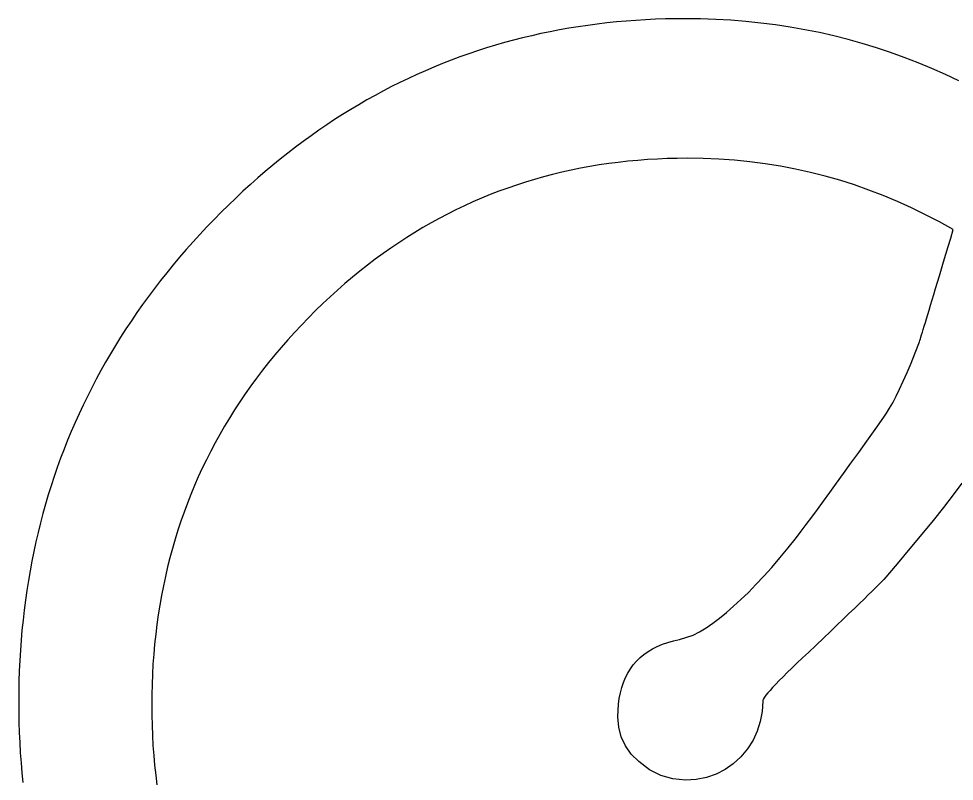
# Model space of a CAD drawing. Extents: x 99958 to 100176, y 99935 to 100011.
# Drawn here: x 100086.4623 to 100086.5172, y 99943.4968 to 99943.5416 of the extents above; entities that cross this region are included whole.
import ezdxf

# ---------------------------------------------------------------- set-up
doc = ezdxf.new("R2010")
doc.units = 0
doc.layers.add('TR_SN_ConstructionSigns', color=7, linetype='Continuous')

msp = doc.modelspace()

# ---------------------------------------------------------------- linework, layer by layer
at = {"layer": 'TR_SN_ConstructionSigns'}
for p, q in [((100086.49514, 99943.54108), (100086.494588, 99943.540991)), ((100086.495696, 99943.541162), (100086.49514, 99943.54108)), ((100086.496254, 99943.541236), (100086.495696, 99943.541162)), ((100086.496816, 99943.541302), (100086.496254, 99943.541236)), ((100086.497381, 99943.54136), (100086.496816, 99943.541302)), ((100086.497949, 99943.541411), (100086.497381, 99943.54136)), ((100086.49852, 99943.541454), (100086.497949, 99943.541411)), ((100086.499094, 99943.541489), (100086.49852, 99943.541454)), ((100086.499672, 99943.541516), (100086.499094, 99943.541489)), ((100086.500252, 99943.541536), (100086.499672, 99943.541516)), ((100086.500836, 99943.541547), (100086.500252, 99943.541536)), ((100086.501422, 99943.541551), (100086.500836, 99943.541547)), ((100086.502319, 99943.541541), (100086.501422, 99943.541551)), ((100086.50321, 99943.541511), (100086.502319, 99943.541541)), ((100086.504094, 99943.54146), (100086.50321, 99943.541511)), ((100086.504974, 99943.54139), (100086.504094, 99943.54146)), ((100086.505847, 99943.541299), (100086.504974, 99943.54139)), ((100086.506714, 99943.541188), (100086.505847, 99943.541299)), ((100086.507576, 99943.541057), (100086.506714, 99943.541188)), ((100086.508432, 99943.540906), (100086.507576, 99943.541057)), ((100086.492409, 99943.540555), (100086.491873, 99943.540426)), ((100086.492949, 99943.540675), (100086.492409, 99943.540555)), ((100086.493492, 99943.540788), (100086.492949, 99943.540675)), ((100086.494039, 99943.540893), (100086.493492, 99943.540788)), ((100086.494588, 99943.540991), (100086.494039, 99943.540893)), ((100086.509282, 99943.540734), (100086.508432, 99943.540906)), ((100086.510127, 99943.540543), (100086.509282, 99943.540734)), ((100086.510966, 99943.540331), (100086.510127, 99943.540543)), ((100086.490281, 99943.539994), (100086.489756, 99943.539834)), ((100086.490808, 99943.540146), (100086.490281, 99943.539994)), ((100086.491339, 99943.54029), (100086.490808, 99943.540146)), ((100086.491873, 99943.540426), (100086.491339, 99943.54029)), ((100086.511798, 99943.540099), (100086.510966, 99943.540331)), ((100086.512626, 99943.539847), (100086.511798, 99943.540099)), ((100086.488717, 99943.539492), (100086.488202, 99943.539309)), ((100086.489235, 99943.539667), (100086.488717, 99943.539492)), ((100086.489756, 99943.539834), (100086.489235, 99943.539667)), ((100086.513447, 99943.539574), (100086.512626, 99943.539847)), ((100086.514263, 99943.539282), (100086.513447, 99943.539574)), ((100086.487181, 99943.53892), (100086.486676, 99943.538713)), ((100086.48769, 99943.539118), (100086.487181, 99943.53892)), ((100086.488202, 99943.539309), (100086.48769, 99943.539118)), ((100086.515072, 99943.538969), (100086.514263, 99943.539282)), ((100086.515876, 99943.538637), (100086.515072, 99943.538969)), ((100086.485674, 99943.538277), (100086.485177, 99943.538048)), ((100086.486173, 99943.538499), (100086.485674, 99943.538277)), ((100086.486676, 99943.538713), (100086.486173, 99943.538499)), ((100086.516675, 99943.538284), (100086.515876, 99943.538637)), ((100086.517467, 99943.53791), (100086.516675, 99943.538284)), ((100086.484684, 99943.53781), (100086.484194, 99943.537565)), ((100086.485177, 99943.538048), (100086.484684, 99943.53781)), ((100086.483707, 99943.537312), (100086.483223, 99943.537051)), ((100086.484194, 99943.537565), (100086.483707, 99943.537312)), ((100086.482743, 99943.536782), (100086.482265, 99943.536506)), ((100086.483223, 99943.537051), (100086.482743, 99943.536782)), ((100086.481791, 99943.536222), (100086.481319, 99943.53593)), ((100086.482265, 99943.536506), (100086.481791, 99943.536222)), ((100086.480851, 99943.53563), (100086.480386, 99943.535322)), ((100086.481319, 99943.53593), (100086.480851, 99943.53563)), ((100086.479924, 99943.535007), (100086.479465, 99943.534684)), ((100086.480386, 99943.535322), (100086.479924, 99943.535007)), ((100086.479465, 99943.534684), (100086.479009, 99943.534353)), ((100086.478556, 99943.534014), (100086.478107, 99943.533668)), ((100086.479009, 99943.534353), (100086.478556, 99943.534014)), ((100086.478107, 99943.533668), (100086.47766, 99943.533314)), ((100086.500363, 99943.53334), (100086.499781, 99943.533316)), ((100086.50095, 99943.533354), (100086.500363, 99943.53334)), ((100086.50154, 99943.533359), (100086.50095, 99943.533354)), ((100086.502467, 99943.533346), (100086.50154, 99943.533359)), ((100086.503388, 99943.533307), (100086.502467, 99943.533346)), ((100086.477217, 99943.532952), (100086.476777, 99943.532582)), ((100086.47766, 99943.533314), (100086.477217, 99943.532952)), ((100086.495814, 99943.532876), (100086.495263, 99943.532774)), ((100086.496369, 99943.532967), (100086.495814, 99943.532876)), ((100086.496928, 99943.53305), (100086.496369, 99943.532967)), ((100086.49749, 99943.533122), (100086.496928, 99943.53305)), ((100086.498057, 99943.533185), (100086.49749, 99943.533122)), ((100086.498627, 99943.533238), (100086.498057, 99943.533185)), ((100086.499202, 99943.533282), (100086.498627, 99943.533238)), ((100086.499781, 99943.533316), (100086.499202, 99943.533282)), ((100086.504301, 99943.533243), (100086.503388, 99943.533307)), ((100086.505206, 99943.533152), (100086.504301, 99943.533243)), ((100086.506105, 99943.533036), (100086.505206, 99943.533152)), ((100086.506996, 99943.532894), (100086.506105, 99943.533036)), ((100086.507881, 99943.532726), (100086.506996, 99943.532894)), ((100086.476777, 99943.532582), (100086.47634, 99943.532204)), ((100086.4931, 99943.532271), (100086.492569, 99943.532121)), ((100086.493635, 99943.532411), (100086.4931, 99943.532271)), ((100086.494174, 99943.532542), (100086.493635, 99943.532411)), ((100086.494716, 99943.532663), (100086.494174, 99943.532542)), ((100086.495263, 99943.532774), (100086.494716, 99943.532663)), ((100086.508758, 99943.532532), (100086.507881, 99943.532726)), ((100086.509628, 99943.532312), (100086.508758, 99943.532532)), ((100086.51049, 99943.532067), (100086.509628, 99943.532312)), ((100086.475906, 99943.531819), (100086.475475, 99943.531426)), ((100086.47634, 99943.532204), (100086.475906, 99943.531819)), ((100086.491519, 99943.531792), (100086.491, 99943.531614)), ((100086.492042, 99943.531962), (100086.491519, 99943.531792)), ((100086.492569, 99943.532121), (100086.492042, 99943.531962)), ((100086.511346, 99943.531795), (100086.51049, 99943.532067)), ((100086.512194, 99943.531498), (100086.511346, 99943.531795)), ((100086.475475, 99943.531426), (100086.475047, 99943.531025)), ((100086.489974, 99943.531227), (100086.489466, 99943.531019)), ((100086.490485, 99943.531425), (100086.489974, 99943.531227)), ((100086.491, 99943.531614), (100086.490485, 99943.531425)), ((100086.513035, 99943.531175), (100086.512194, 99943.531498)), ((100086.513869, 99943.530826), (100086.513035, 99943.531175)), ((100086.474622, 99943.530616), (100086.474201, 99943.530199)), ((100086.475047, 99943.531025), (100086.474622, 99943.530616)), ((100086.488963, 99943.530801), (100086.488464, 99943.530574)), ((100086.489466, 99943.531019), (100086.488963, 99943.530801)), ((100086.514696, 99943.530452), (100086.513869, 99943.530826)), ((100086.474201, 99943.530199), (100086.473783, 99943.529775)), ((100086.487478, 99943.53009), (100086.48699, 99943.529834)), ((100086.487969, 99943.530337), (100086.487478, 99943.53009)), ((100086.488464, 99943.530574), (100086.487969, 99943.530337)), ((100086.515516, 99943.530051), (100086.514696, 99943.530452)), ((100086.516328, 99943.529625), (100086.515516, 99943.530051)), ((100086.473783, 99943.529775), (100086.473362, 99943.529337)), ((100086.486507, 99943.529568), (100086.486028, 99943.529293)), ((100086.48699, 99943.529834), (100086.486507, 99943.529568)), ((100086.517134, 99943.529172), (100086.516328, 99943.529625)), ((100086.473362, 99943.529337), (100086.472949, 99943.528896)), ((100086.485552, 99943.529007), (100086.485081, 99943.528712)), ((100086.486028, 99943.529293), (100086.485552, 99943.529007)), ((100086.516985, 99943.528672), (100086.517134, 99943.529172)), ((100086.472544, 99943.528452), (100086.472147, 99943.528004)), ((100086.472949, 99943.528896), (100086.472544, 99943.528452)), ((100086.484613, 99943.528408), (100086.48415, 99943.528093)), ((100086.485081, 99943.528712), (100086.484613, 99943.528408)), ((100086.516841, 99943.528192), (100086.516985, 99943.528672)), ((100086.472147, 99943.528004), (100086.471758, 99943.527553)), ((100086.48415, 99943.528093), (100086.48369, 99943.527769)), ((100086.516704, 99943.527731), (100086.516841, 99943.528192)), ((100086.471758, 99943.527553), (100086.471377, 99943.527099)), ((100086.483235, 99943.527436), (100086.482783, 99943.527093)), ((100086.48369, 99943.527769), (100086.483235, 99943.527436)), ((100086.516572, 99943.527289), (100086.516704, 99943.527731)), ((100086.471377, 99943.527099), (100086.471003, 99943.526642)), ((100086.482783, 99943.527093), (100086.482335, 99943.52674)), ((100086.516326, 99943.526465), (100086.516446, 99943.526867)), ((100086.516446, 99943.526867), (100086.516572, 99943.527289)), ((100086.471003, 99943.526642), (100086.470638, 99943.526181)), ((100086.481892, 99943.526377), (100086.481452, 99943.526005)), ((100086.482335, 99943.52674), (100086.481892, 99943.526377)), ((100086.516211, 99943.526081), (100086.516326, 99943.526465)), ((100086.47028, 99943.525717), (100086.46993, 99943.52525)), ((100086.470638, 99943.526181), (100086.47028, 99943.525717)), ((100086.481452, 99943.526005), (100086.481016, 99943.525623)), ((100086.515999, 99943.525373), (100086.516102, 99943.525717)), ((100086.516102, 99943.525717), (100086.516211, 99943.526081)), ((100086.46993, 99943.52525), (100086.469588, 99943.52478)), ((100086.480585, 99943.525231), (100086.480157, 99943.52483)), ((100086.481016, 99943.525623), (100086.480585, 99943.525231)), ((100086.515902, 99943.525048), (100086.515999, 99943.525373)), ((100086.469588, 99943.52478), (100086.469254, 99943.524306)), ((100086.480157, 99943.52483), (100086.479733, 99943.524419)), ((100086.515724, 99943.524457), (100086.51581, 99943.524743)), ((100086.51581, 99943.524743), (100086.515902, 99943.525048)), ((100086.469254, 99943.524306), (100086.468928, 99943.523829)), ((100086.479733, 99943.524419), (100086.479313, 99943.523998)), ((100086.515569, 99943.523943), (100086.515643, 99943.52419)), ((100086.515643, 99943.52419), (100086.515724, 99943.524457)), ((100086.468928, 99943.523829), (100086.468609, 99943.523349)), ((100086.4789, 99943.52357), (100086.478496, 99943.523139)), ((100086.479313, 99943.523998), (100086.4789, 99943.52357)), ((100086.51538, 99943.523318), (100086.515437, 99943.523507)), ((100086.515437, 99943.523507), (100086.5155, 99943.523715)), ((100086.5155, 99943.523715), (100086.515569, 99943.523943)), ((100086.468609, 99943.523349), (100086.468299, 99943.522865)), ((100086.478496, 99943.523139), (100086.478102, 99943.522703)), ((100086.515242, 99943.522869), (100086.515282, 99943.522999)), ((100086.515282, 99943.522999), (100086.515328, 99943.523149)), ((100086.515328, 99943.523149), (100086.51538, 99943.523318)), ((100086.467996, 99943.522379), (100086.467701, 99943.521889)), ((100086.468299, 99943.522865), (100086.467996, 99943.522379)), ((100086.478102, 99943.522703), (100086.477718, 99943.522263)), ((100086.514904, 99943.521947), (100086.515155, 99943.522594)), ((100086.515155, 99943.522594), (100086.515178, 99943.522666)), ((100086.515178, 99943.522666), (100086.515207, 99943.522758)), ((100086.515207, 99943.522758), (100086.515242, 99943.522869)), ((100086.467701, 99943.521889), (100086.467414, 99943.521395)), ((100086.477343, 99943.521819), (100086.476977, 99943.521371)), ((100086.477718, 99943.522263), (100086.477343, 99943.521819)), ((100086.514662, 99943.521345), (100086.514904, 99943.521947)), ((100086.467414, 99943.521395), (100086.467135, 99943.520899)), ((100086.476977, 99943.521371), (100086.476621, 99943.520918)), ((100086.514429, 99943.520789), (100086.514662, 99943.521345)), ((100086.467135, 99943.520899), (100086.466864, 99943.520399)), ((100086.476621, 99943.520918), (100086.476274, 99943.520462)), ((100086.514206, 99943.520278), (100086.514429, 99943.520789)), ((100086.466864, 99943.520399), (100086.4666, 99943.519896)), ((100086.476274, 99943.520462), (100086.475937, 99943.520001)), ((100086.513992, 99943.519812), (100086.514206, 99943.520278)), ((100086.4666, 99943.519896), (100086.466345, 99943.51939)), ((100086.475937, 99943.520001), (100086.475609, 99943.519537)), ((100086.513787, 99943.519393), (100086.513992, 99943.519812)), ((100086.466345, 99943.51939), (100086.466097, 99943.51888)), ((100086.475609, 99943.519537), (100086.475291, 99943.519068)), ((100086.513591, 99943.519018), (100086.513787, 99943.519393)), ((100086.466097, 99943.51888), (100086.465857, 99943.518367)), ((100086.474982, 99943.518595), (100086.474683, 99943.518118)), ((100086.475291, 99943.519068), (100086.474982, 99943.518595)), ((100086.513228, 99943.518406), (100086.513405, 99943.518689)), ((100086.513405, 99943.518689), (100086.513591, 99943.519018)), ((100086.465857, 99943.518367), (100086.465625, 99943.517851)), ((100086.474683, 99943.518118), (100086.474394, 99943.517636)), ((100086.512551, 99943.517446), (100086.513061, 99943.518168)), ((100086.513061, 99943.518168), (100086.513228, 99943.518406)), ((100086.465625, 99943.517851), (100086.465401, 99943.517332)), ((100086.474394, 99943.517636), (100086.474114, 99943.517151)), ((100086.512061, 99943.516755), (100086.512551, 99943.517446)), ((100086.465401, 99943.517332), (100086.465185, 99943.516809)), ((100086.474114, 99943.517151), (100086.473843, 99943.516662)), ((100086.465185, 99943.516809), (100086.464977, 99943.516283)), ((100086.473843, 99943.516662), (100086.473582, 99943.516168)), ((100086.51159, 99943.516093), (100086.512061, 99943.516755)), ((100086.464977, 99943.516283), (100086.464776, 99943.515754)), ((100086.473582, 99943.516168), (100086.47333, 99943.51567)), ((100086.511138, 99943.515461), (100086.51159, 99943.516093)), ((100086.464776, 99943.515754), (100086.464584, 99943.515222)), ((100086.47333, 99943.51567), (100086.473088, 99943.515168)), ((100086.510705, 99943.514859), (100086.511138, 99943.515461)), ((100086.464399, 99943.514686), (100086.464222, 99943.514147)), ((100086.464584, 99943.515222), (100086.464399, 99943.514686)), ((100086.473088, 99943.515168), (100086.472855, 99943.514662)), ((100086.510292, 99943.514286), (100086.510705, 99943.514859)), ((100086.464222, 99943.514147), (100086.464053, 99943.513605)), ((100086.472632, 99943.514152), (100086.472418, 99943.513638)), ((100086.472855, 99943.514662), (100086.472632, 99943.514152)), ((100086.509898, 99943.513743), (100086.510292, 99943.514286)), ((100086.517647, 99943.514288), (100086.517128, 99943.513603)), ((100086.464053, 99943.513605), (100086.463892, 99943.513059)), ((100086.472418, 99943.513638), (100086.472214, 99943.51312)), ((100086.509524, 99943.51323), (100086.509898, 99943.513743)), ((100086.517128, 99943.513603), (100086.516563, 99943.512877)), ((100086.463892, 99943.513059), (100086.463739, 99943.512511)), ((100086.472214, 99943.51312), (100086.472019, 99943.512597)), ((100086.509168, 99943.512747), (100086.509524, 99943.51323)), ((100086.463739, 99943.512511), (100086.463593, 99943.511959)), ((100086.472019, 99943.512597), (100086.471834, 99943.512071)), ((100086.508832, 99943.512293), (100086.509168, 99943.512747)), ((100086.516563, 99943.512877), (100086.515953, 99943.51211)), ((100086.463593, 99943.511959), (100086.463456, 99943.511403)), ((100086.471834, 99943.512071), (100086.471659, 99943.51154)), ((100086.508516, 99943.511869), (100086.508832, 99943.512293)), ((100086.515953, 99943.51211), (100086.515298, 99943.511303)), ((100086.463456, 99943.511403), (100086.463326, 99943.510845)), ((100086.471659, 99943.51154), (100086.471492, 99943.511005)), ((100086.50794, 99943.51111), (100086.508218, 99943.511475)), ((100086.508218, 99943.511475), (100086.508516, 99943.511869)), ((100086.463326, 99943.510845), (100086.463204, 99943.510283)), ((100086.471492, 99943.511005), (100086.471336, 99943.510466)), ((100086.507446, 99943.510494), (100086.50794, 99943.51111)), ((100086.515298, 99943.511303), (100086.514597, 99943.510455)), ((100086.471336, 99943.510466), (100086.471188, 99943.509923)), ((100086.506962, 99943.509909), (100086.507446, 99943.510494)), ((100086.514597, 99943.510455), (100086.51385, 99943.509566)), ((100086.463204, 99943.510283), (100086.46309, 99943.509718)), ((100086.471188, 99943.509923), (100086.471051, 99943.509376)), ((100086.506486, 99943.509356), (100086.506962, 99943.509909)), ((100086.46309, 99943.509718), (100086.462984, 99943.50915)), ((100086.471051, 99943.509376), (100086.470923, 99943.508824)), ((100086.506021, 99943.508835), (100086.506486, 99943.509356)), ((100086.51385, 99943.509566), (100086.513059, 99943.508636)), ((100086.462984, 99943.50915), (100086.462886, 99943.508578)), ((100086.470923, 99943.508824), (100086.470804, 99943.508269)), ((100086.505565, 99943.508346), (100086.506021, 99943.508835)), ((100086.462886, 99943.508578), (100086.462795, 99943.508003)), ((100086.470804, 99943.508269), (100086.470695, 99943.507709)), ((100086.505118, 99943.507888), (100086.505565, 99943.508346)), ((100086.512584, 99943.508161), (100086.51238, 99943.50796)), ((100086.512765, 99943.50834), (100086.512584, 99943.508161)), ((100086.512923, 99943.508499), (100086.512765, 99943.50834)), ((100086.513059, 99943.508636), (100086.512923, 99943.508499)), ((100086.462795, 99943.508003), (100086.462713, 99943.507425)), ((100086.470695, 99943.507709), (100086.470595, 99943.507145)), ((100086.504681, 99943.507462), (100086.505118, 99943.507888)), ((100086.512154, 99943.507738), (100086.511904, 99943.507496)), ((100086.51238, 99943.50796), (100086.512154, 99943.507738)), ((100086.462713, 99943.507425), (100086.462638, 99943.506844)), ((100086.470595, 99943.507145), (100086.470505, 99943.506577)), ((100086.503836, 99943.506705), (100086.504254, 99943.507068)), ((100086.504254, 99943.507068), (100086.504681, 99943.507462)), ((100086.511632, 99943.507232), (100086.511338, 99943.506947)), ((100086.511904, 99943.507496), (100086.511632, 99943.507232)), ((100086.462638, 99943.506844), (100086.462571, 99943.506259)), ((100086.470505, 99943.506577), (100086.470424, 99943.506005)), ((100086.503427, 99943.506375), (100086.503836, 99943.506705)), ((100086.51102, 99943.50664), (100086.51068, 99943.506313)), ((100086.511338, 99943.506947), (100086.51102, 99943.50664)), ((100086.462571, 99943.506259), (100086.462512, 99943.505671)), ((100086.470424, 99943.506005), (100086.470353, 99943.505429)), ((100086.502639, 99943.505808), (100086.503028, 99943.506076)), ((100086.503028, 99943.506076), (100086.503427, 99943.506375)), ((100086.510317, 99943.505965), (100086.509931, 99943.505595)), ((100086.51068, 99943.506313), (100086.510317, 99943.505965)), ((100086.462512, 99943.505671), (100086.462461, 99943.50508)), ((100086.470353, 99943.505429), (100086.470291, 99943.504849)), ((100086.501074, 99943.505129), (100086.501888, 99943.505369)), ((100086.501888, 99943.505369), (100086.502259, 99943.505573)), ((100086.502259, 99943.505573), (100086.502639, 99943.505808)), ((100086.509931, 99943.505595), (100086.509522, 99943.505205)), ((100086.462461, 99943.50508), (100086.462418, 99943.504486)), ((100086.470291, 99943.504849), (100086.470239, 99943.504265)), ((100086.499775, 99943.504718), (100086.500073, 99943.504844)), ((100086.500073, 99943.504844), (100086.500388, 99943.504955)), ((100086.500388, 99943.504955), (100086.500722, 99943.50505)), ((100086.500722, 99943.50505), (100086.501074, 99943.505129)), ((100086.509522, 99943.505205), (100086.509091, 99943.504793)), ((100086.462418, 99943.504486), (100086.462382, 99943.503888)), ((100086.470239, 99943.504265), (100086.470196, 99943.503676)), ((100086.49899, 99943.504246), (100086.499234, 99943.504419)), ((100086.499234, 99943.504419), (100086.499495, 99943.504576)), ((100086.499495, 99943.504576), (100086.499775, 99943.504718)), ((100086.508637, 99943.50436), (100086.508292, 99943.504037)), ((100086.509091, 99943.504793), (100086.508637, 99943.50436)), ((100086.462382, 99943.503888), (100086.462355, 99943.503287)), ((100086.498368, 99943.503634), (100086.498557, 99943.503854)), ((100086.498557, 99943.503854), (100086.498765, 99943.504058)), ((100086.498765, 99943.504058), (100086.49899, 99943.504246)), ((100086.507971, 99943.503733), (100086.507673, 99943.503448)), ((100086.508292, 99943.504037), (100086.507971, 99943.503733)), ((100086.462355, 99943.503287), (100086.462335, 99943.502683)), ((100086.470196, 99943.503676), (100086.470163, 99943.503083)), ((100086.498043, 99943.503148), (100086.498196, 99943.503399)), ((100086.498196, 99943.503399), (100086.498368, 99943.503634)), ((100086.5074, 99943.503181), (100086.50715, 99943.502934)), ((100086.507673, 99943.503448), (100086.5074, 99943.503181)), ((100086.462335, 99943.502683), (100086.462323, 99943.502075)), ((100086.470163, 99943.503083), (100086.470139, 99943.502487)), ((100086.497791, 99943.502601), (100086.497908, 99943.502882)), ((100086.497908, 99943.502882), (100086.498043, 99943.503148)), ((100086.506924, 99943.502706), (100086.506722, 99943.502497)), ((100086.50715, 99943.502934), (100086.506924, 99943.502706)), ((100086.462323, 99943.502075), (100086.462319, 99943.501465)), ((100086.470139, 99943.502487), (100086.470125, 99943.501886)), ((100086.49761, 99943.501991), (100086.497691, 99943.502303)), ((100086.497691, 99943.502303), (100086.497791, 99943.502601)), ((100086.506389, 99943.502136), (100086.506258, 99943.501984)), ((100086.506543, 99943.502307), (100086.506389, 99943.502136)), ((100086.506722, 99943.502497), (100086.506543, 99943.502307)), ((100086.470125, 99943.501886), (100086.47012, 99943.501281)), ((100086.497502, 99943.501318), (100086.497547, 99943.501662)), ((100086.497547, 99943.501662), (100086.49761, 99943.501991)), ((100086.50596, 99943.501509), (100086.505925, 99943.50089)), ((100086.505972, 99943.501566), (100086.50596, 99943.501509)), ((100086.506008, 99943.501642), (100086.505972, 99943.501566)), ((100086.506067, 99943.501737), (100086.506008, 99943.501642)), ((100086.506151, 99943.501851), (100086.506067, 99943.501737)), ((100086.506258, 99943.501984), (100086.506151, 99943.501851)), ((100086.462319, 99943.501465), (100086.462323, 99943.500861)), ((100086.47012, 99943.501281), (100086.470125, 99943.500681)), ((100086.497475, 99943.500959), (100086.497502, 99943.501318)), ((100086.462323, 99943.500861), (100086.462335, 99943.50026)), ((100086.470125, 99943.500681), (100086.470139, 99943.500085)), ((100086.497466, 99943.500584), (100086.497475, 99943.500959)), ((100086.497515, 99943.499981), (100086.497466, 99943.500584)), ((100086.505925, 99943.50089), (100086.505818, 99943.500301)), ((100086.462335, 99943.50026), (100086.462354, 99943.499663)), ((100086.470139, 99943.500085), (100086.470163, 99943.499493)), ((100086.497661, 99943.499417), (100086.497515, 99943.499981)), ((100086.505818, 99943.500301), (100086.50564, 99943.499742)), ((100086.462354, 99943.499663), (100086.46238, 99943.499069)), ((100086.470163, 99943.499493), (100086.470196, 99943.498905)), ((100086.497906, 99943.49889), (100086.497661, 99943.499417)), ((100086.50564, 99943.499742), (100086.505391, 99943.499212)), ((100086.46238, 99943.499069), (100086.462414, 99943.498478)), ((100086.470196, 99943.498905), (100086.470239, 99943.498322)), ((100086.498248, 99943.498402), (100086.497906, 99943.49889)), ((100086.505391, 99943.499212), (100086.505071, 99943.498712)), ((100086.462414, 99943.498478), (100086.462456, 99943.49789)), ((100086.470239, 99943.498322), (100086.470291, 99943.497742)), ((100086.498687, 99943.497953), (100086.498248, 99943.498402)), ((100086.50468, 99943.498242), (100086.504234, 99943.497825)), ((100086.505071, 99943.498712), (100086.50468, 99943.498242)), ((100086.462456, 99943.49789), (100086.462505, 99943.497306)), ((100086.470291, 99943.497742), (100086.470353, 99943.497166)), ((100086.499317, 99943.497482), (100086.498687, 99943.497953)), ((100086.504234, 99943.497825), (100086.503749, 99943.497483)), ((100086.462505, 99943.497306), (100086.462562, 99943.496725)), ((100086.470353, 99943.497166), (100086.470424, 99943.496593)), ((100086.499982, 99943.497145), (100086.499317, 99943.497482)), ((100086.500684, 99943.496943), (100086.499982, 99943.497145)), ((100086.503226, 99943.497218), (100086.502663, 99943.497028)), ((100086.503749, 99943.497483), (100086.503226, 99943.497218)), ((100086.501422, 99943.496876), (100086.500684, 99943.496943)), ((100086.502062, 99943.496914), (100086.501422, 99943.496876)), ((100086.502663, 99943.497028), (100086.502062, 99943.496914))]:
    msp.add_line(p, q, dxfattribs=at)

doc.saveas('drawing.dxf')
